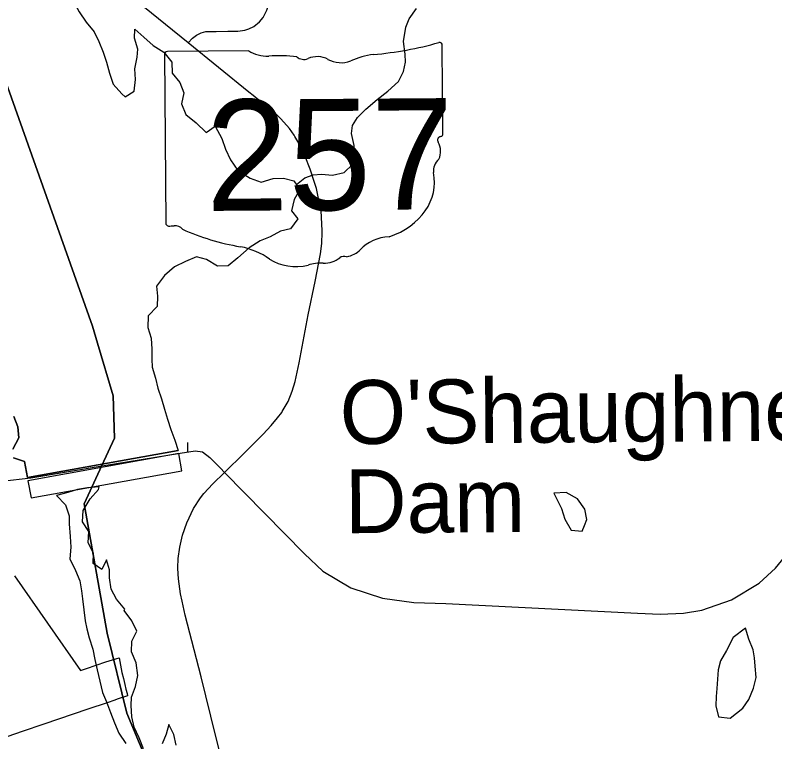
# Model space of a CAD drawing. Extents: x 114843 to 284848, y 317643 to 566895.
# Drawn here: x 170319 to 175079, y 455101 to 459652 of the extents above; entities that cross this region are included whole.
import ezdxf

# ---------------------------------------------------------------- set-up
doc = ezdxf.new("R2010")
doc.units = 0
for name, color, linetype in [('GM_X_Corporation', 7, 'Continuous'), ('GM_X_County_Road', 7, 'Continuous'), ('GM_X_Hydro', 7, 'Continuous'), ('GM_X_Hydro_Text', 7, 'Continuous'), ('GM_X_Major_Lake', 7, 'Continuous'), ('GM_X_Major_River', 7, 'Continuous'), ('GM_X_Minor_Lake', 7, 'Continuous'), ('GM_X_Minor_River', 7, 'Continuous'), ('GM_X_State_Location', 7, 'Continuous'), ('GM_X_State_Route', 7, 'Continuous'), ('GM_X_State_Shield', 7, 'Continuous'), ('GM_X_Township', 7, 'Continuous'), ('GM_X_Township_Road', 7, 'Continuous')]:
    doc.layers.add(name, color=color, linetype=linetype)

msp = doc.modelspace()

# ---------------------------------------------------------------- linework, layer by layer
at = {"layer": 'GM_X_Corporation'}
msp.add_lwpolyline([(170314, 456140.8), (170727.8, 455546.8), (170728.1, 455546.3), (170767, 455559.7), (170887.9, 455601.5), (170970.5, 455627.5), (170987.8, 455534.9), (170997.1, 455497.2), (171007.1, 455460), (171011.8, 455429.9), (171021.7, 455402.6), (171022.8, 455389.3), (170957.7, 455366.8), (170943.7, 455362), (170895.5, 455345), (170775.5, 455305.6), (170499, 455211), (170363.3, 455164.7), (170225, 455117)], dxfattribs=at)
at = {"layer": 'GM_X_County_Road'}
msp.add_lwpolyline([(168892.8, 456835.9), (169086.8, 456871.2), (169153.8, 456873), (169210.6, 456865.6), (169267.4, 456850.6), (169675.4, 456719.5), (169819.8, 456701.2), (169876.5, 456696.4), (169988.1, 456699.6), (170038.5, 456705.7), (170236.3, 456733.2), (170416.9, 456754.6), (170863.8, 456828.5), (171352.1, 456909.3), (171447.7, 456922.6), (171492.9, 456917.5), (171539.3, 456880.8), (171604.8, 456814.4), (171630.2, 456788)], dxfattribs=at)
at = {"layer": 'GM_X_Hydro'}
for p, q in [((171344.7, 456905.4), (170399.6, 456736.1)), ((171364.1, 456797.1), (171344.7, 456905.4)), ((170419, 456627.9), (171364.1, 456797.1)), ((170399.6, 456736.1), (170419, 456627.9))]:
    msp.add_line(p, q, dxfattribs=at)
at = {"layer": 'GM_X_Major_Lake'}
msp.add_line((171341.2, 456925), (170396.1, 456755.8), dxfattribs=at)
for points in [[(170431.1, 460604.1), (170469.3, 460538), (170501.6, 460472), (170471.8, 460401.8), (170463.9, 460351.6), (170474.1, 460287.5), (170508.4, 460219.5), (170560.7, 460155.5), (170591, 460095.4), (170597.1, 460045.3), (170591.3, 459983.2), (170589.4, 459931.1), (170605.7, 459863), (170647.9, 459799), (170684.2, 459736.9), (170720.5, 459672.9), (170764.8, 459608.9), (170815.1, 459546.9), (170843.4, 459486.8), (170869.6, 459420.8), (170891.9, 459356.7), (170910.1, 459288.6), (170932.4, 459220.5), (170986.7, 459158.5)], [(170986.7, 459158.5), (171007.9, 459140.1), (171064.4, 459176.1), (171072.9, 459248.2), (171069.4, 459316.3), (171084, 459388.4), (171088.4, 459438.5), (171066.9, 459508.8), (171069.4, 459564.9), (171125, 459514.3), (171184.7, 459461.7), (171250.5, 459419.1), (171300, 459356.6), (171303.5, 459288.4), (171351.1, 459230), (171376.6, 459165.6), (171362.1, 459095.6), (171387.6, 459029.2), (171453.3, 458976.6), (171516.9, 458916), (171573.2, 458957.6), (171614.7, 458879.1), (171636.2, 458812.8), (171667.7, 458746.4), (171715.2, 458679.9), (171791, 458631.2), (171860.8, 458606.6), (171935.1, 458628.1), (172001.2, 458631.6), (172065.2, 458615), (172102.8, 458560.6), (172068.2, 458496.7), (172049.7, 458426.7), (172089.3, 458376.3), (172044.8, 458314.5), (171982.6, 458299), (171916.2, 458263.4), (171854, 458237.9), (171785.6, 458194.3), (171715, 458132.7), (171654.5, 458081.1), (171586.4, 458079.6), (171518.7, 458122.3), (171454.7, 458138.8), (171386.4, 458109.3), (171318.1, 458075.7), (171255.6, 458022.1), (171205, 457954.4), (171210.5, 457892.2), (171208, 457828.1), (171153.5, 457768.4), (171150.9, 457696.2), (171170.4, 457627.9), (171175.9, 457559.7), (171175.4, 457497.6), (171177, 457447.5), (171198.5, 457377.2), (171214.1, 457314.9), (171235.6, 457248.6), (171255.1, 457184.3), (171274.6, 457122), (171294.1, 457055.7), (171319.7, 456989.3), (171341.2, 456925)], [(170305.3, 456934), (170343.2, 457004.2), (170335, 457074.4), (170310.8, 457138.4)], [(170396.1, 456755.8), (170377.8, 456856), (170309.5, 456879.9)]]:
    msp.add_lwpolyline(points, dxfattribs=at)
at = {"layer": 'GM_X_Major_River'}
msp.add_line((170396.1, 456755.8), (171341.2, 456925), dxfattribs=at)
for points in [[(170431.1, 460604.1), (170469.3, 460538), (170501.6, 460472), (170471.8, 460401.8), (170463.9, 460351.6), (170474.1, 460287.5), (170508.4, 460219.5), (170560.7, 460155.5), (170591, 460095.4), (170597.1, 460045.3), (170591.3, 459983.2), (170589.4, 459931.1), (170605.7, 459863), (170647.9, 459799), (170684.2, 459736.9), (170720.5, 459672.9), (170764.8, 459608.9), (170815.1, 459546.9), (170843.4, 459486.8), (170869.6, 459420.8), (170891.9, 459356.7), (170910.1, 459288.6), (170932.4, 459220.5), (170986.7, 459158.5)], [(170986.7, 459158.5), (171007.9, 459140.1), (171064.4, 459176.1), (171072.9, 459248.2), (171069.4, 459316.3), (171084, 459388.4), (171088.4, 459438.5), (171066.9, 459508.8), (171069.4, 459564.9), (171125, 459514.3), (171184.7, 459461.7), (171250.5, 459419.1), (171300, 459356.6), (171303.5, 459288.4), (171351.1, 459230), (171376.6, 459165.6), (171362.1, 459095.6), (171387.6, 459029.2), (171453.3, 458976.6), (171516.9, 458916), (171573.2, 458957.6), (171614.7, 458879.1), (171636.2, 458812.8), (171667.7, 458746.4), (171715.2, 458679.9), (171791, 458631.2), (171860.8, 458606.6), (171935.1, 458628.1), (172001.2, 458631.6), (172065.2, 458615), (172102.8, 458560.6), (172068.2, 458496.7), (172049.7, 458426.7), (172089.3, 458376.3), (172044.8, 458314.5), (171982.6, 458299), (171916.2, 458263.4), (171854, 458237.9), (171785.6, 458194.3), (171715, 458132.7), (171654.5, 458081.1), (171586.4, 458079.6), (171518.7, 458122.3), (171454.7, 458138.8), (171386.4, 458109.3), (171318.1, 458075.7), (171255.6, 458022.1), (171205, 457954.4), (171210.5, 457892.2), (171208, 457828.1), (171153.5, 457768.4), (171150.9, 457696.2), (171170.4, 457627.9), (171175.9, 457559.7), (171175.4, 457497.6), (171177, 457447.5), (171198.5, 457377.2), (171214.1, 457314.9), (171235.6, 457248.6), (171255.1, 457184.3), (171274.6, 457122), (171294.1, 457055.7), (171319.7, 456989.3), (171341.2, 456925)], [(170310.8, 457138.4), (170335, 457074.4), (170343.2, 457004.2), (170305.3, 456934)], [(170309.5, 456879.9), (170377.8, 456856), (170396.1, 456755.8)], [(170845.5, 456696.8), (170773.3, 456690.6), (170709.1, 456680.5), (170649, 456662.3), (170578.9, 456644), (170635.2, 456584.1), (170657.5, 456516), (170657.6, 456465.9), (170663.9, 456385.7), (170668.1, 456319.6), (170662.3, 456247.4), (170696.6, 456173.3), (170724.9, 456109.2), (170735.1, 456045.1), (170741.2, 455995), (170749.4, 455926.9), (170757.7, 455858.8), (170767.8, 455808.7), (170782, 455752.6), (170806.3, 455680.5), (170818.5, 455616.4), (170832.8, 455552.3), (170849, 455480.2), (170867.3, 455410.1), (170891.5, 455350), (170915.7, 455283.9), (170942, 455219.8), (170968.3, 455153.8), (171012.6, 455089.7)], [(171006.1, 455931.6), (170953.8, 455993.6), (170921.5, 456057.6), (170909.3, 456127.8), (170911.1, 456177.9), (170890.9, 456240), (170863, 456179.8), (170808.8, 456217.7), (170810.6, 456281.8), (170776.3, 456345.9), (170780.1, 456418.1), (170741.8, 456478.1), (170745.6, 456550.3), (170789.5, 456622.5), (170841.5, 456680.8), (170845.5, 456696.8)], [(171122.4, 455056.6), (171096.9, 455125), (171065.4, 455191.4), (171049.9, 455257.7), (171046.4, 455327.8), (171048.8, 455379.9), (171073.4, 455447.9), (171087.9, 455515.9), (171076.5, 455594.2), (171049.1, 455664.6), (171049.6, 455730.7), (171082.1, 455792.6), (171050.6, 455859), (171003, 455923.5), (171006.1, 455931.6)], [(171328.8, 455079.1), (171313.3, 455147.3), (171281.8, 455209.7), (171265.3, 455147.7), (171240.8, 455087.8)]]:
    msp.add_lwpolyline(points, dxfattribs=at)
at = {"layer": 'GM_X_Minor_Lake'}
for points in [[(173886.1, 456456.2), (173900.1, 456493.9), (173887.6, 456557.9), (173843.1, 456621.8), (173770.9, 456661.3), (173694.9, 456658.8)], [(173694.9, 456658.8), (173741.7, 456560.9), (173764.2, 456495), (173802.7, 456425.1), (173872.7, 456419.6), (173886.1, 456456.2)], [(174894.5, 455811.5), (174819, 455752.9), (174775.7, 455672.5), (174738.2, 455608.1), (174724.7, 455551.9), (174719.1, 455493.8), (174715.6, 455433.6), (174712, 455383.5), (174710.4, 455325.4), (174727, 455257.4), (174799, 455247.9), (174839.5, 455279.9)], [(174839.5, 455279.9), (174878.4, 455310.5), (174916, 455364.9), (174945.4, 455437.2), (174962.9, 455503.5), (174956.3, 455573.5), (174951.9, 455625.6), (174943.5, 455677.6), (174917, 455743.6), (174894.5, 455811.5)]]:
    msp.add_lwpolyline(points, dxfattribs=at)
at = {"layer": 'GM_X_Minor_River'}
for points in [[(172081.4, 458591.6), (172134.9, 458633.5), (172186.8, 458651.9), (172238.7, 458656.3), (172306.7, 458650.7), (172380.5, 458667.3), (172432.1, 458715.7), (172447.6, 458771.9), (172443.1, 458836), (172426.6, 458910), (172432.2, 458960.1), (172463.8, 459010.4), (172517.3, 459062.9), (172586.8, 459123.4), (172654.3, 459176), (172721.8, 459236.6), (172753.3, 459298.9), (172764.9, 459357.1), (172762.5, 459407.1), (172751.9, 459487.2), (172767.1, 459577.4), (172788.7, 459629.7), (172834.2, 459694.1)], [(171399.8, 456974.3), (171398.1, 456915.4), (171398.2, 456913.9)]]:
    msp.add_lwpolyline(points, dxfattribs=at)
at = {"layer": 'GM_X_State_Route'}
for points in [[(171809.5, 459148.5), (171783.9, 459168.8), (171402.2, 459479.2), (170888.9, 459895.5), (170834.9, 459938.9), (170817.5, 459954.2), (170801.2, 459970.7), (170786.2, 459988.3), (170759.8, 460026.4), (170738.9, 460067.8), (170730.7, 460089.4), (170724, 460111.6), (170718.8, 460134.2), (170697.1, 460524.6)], [(171934, 459051.6), (171882.2, 459090.8), (171809.5, 459148.5)], [(172072.5, 458891), (172067, 458900.2), (172037.4, 458941.2), (171983.2, 459003.3), (171938, 459048.6), (171934, 459051.6)], [(172242.7, 458292.6), (172243.2, 458303.4), (172236, 458425.3), (172216.1, 458524.2), (172207.5, 458565.2), (172193.4, 458610.6), (172167, 458686.6), (172136.9, 458765.9), (172102.9, 458839.9), (172072.5, 458891)], [(171992.6, 457168.6), (172030, 457232.4), (172055.2, 457296), (172073, 457357.1), (172099.1, 457475.1), (172154.2, 457774), (172199.3, 457983.3), (172232, 458156.2), (172240, 458222.2), (172242.7, 458292.6)], [(171630.2, 456788), (172131.2, 456277.9), (172246.5, 456168.6), (172422.5, 456064.3), (172620.6, 456000.6), (172816.3, 455972.8), (173018.5, 455967.5), (174218.4, 455906.5), (174360, 455900.8), (174506, 455906.3), (174622.6, 455925.2), (174808.6, 455989.4), (174980.8, 456094), (175083.5, 456189.1), (175188.2, 456315.6), (175239.1, 456408.1), (175305.4, 456565.8), (175338.2, 456694.1), (175366.2, 456860.5), (175458.4, 457463.2), (175484.3, 457607.1), (175516.9, 457757.9), (175583.1, 457935.8), (175631, 458018.4)], [(171630.2, 456788), (171754.6, 456909.4), (171817.6, 456971.1), (171872.2, 457026.6), (171923.3, 457081), (171963, 457130.5), (171989.9, 457164.1), (171992.6, 457168.6)], [(171337.7, 456190.6), (171339.7, 456249.1), (171350.1, 456319.1), (171368.7, 456394.7), (171394.6, 456471.5), (171437.1, 456561.2), (171480.4, 456628.7), (171500.4, 456655), (171556.7, 456717), (171630.2, 456788)], [(171365, 455981), (171355.1, 456027.4), (171341.8, 456121.6), (171337.5, 456185.3), (171337.7, 456190.6)], [(171454.9, 455620.2), (171383.7, 455893.4), (171365, 455981)], [(172785.3, 451744.5), (172762.2, 451787.7), (172544.6, 452270.4), (172423.6, 452624.8), (172267.6, 453051), (172114.7, 453480), (172037.4, 453708.8), (171899.4, 454074.1), (171677.8, 454736.5), (171574.2, 455142.8), (171484.5, 455506.8), (171454.9, 455620.2)]]:
    msp.add_lwpolyline(points, dxfattribs=at)
at = {"layer": 'GM_X_State_Shield'}
for p, q in [((172999.7, 458910), (172995.7, 459462.7)), ((171255.8, 459405.8), (171263.4, 458349.2)), ((171782.4, 459427.8), (171272.8, 459424.1)), ((172999.5, 458910.1), (172999.7, 458910))]:
    msp.add_line(p, q, dxfattribs=at)
for centre, major_axis, ratio, start_param, end_param in [((172365.6, 460872.6), (1845.4, 13.3), 0.800001, 4.814396, 5.04237), ((172976.4, 459464.9), (19.4, 0.1), 0.8, 6.141152, 7.989035), ((171275.7, 459408.2), (20.2, 0.1), 0.8, 1.712693, 3.28349), ((171902.9, 459551.3), (195.5, 1.4), 0.8, 4.042523, 4.731795), ((171972.9, 458835.9), (702, 5.1), 0.8, 1.404758, 1.657858), ((172211.8, 459298.3), (117.3, 0.8), 0.8, 0.950623, 2.079405), ((172613.7, 459111), (371.3, 2.7), 0.8, 1.699011, 2.107814), ((172128.1, 459419.8), (56.4, 0.4), 0.8, 3.836095, 5.185415), ((172361.9, 459466.9), (141.1, 1), 0.8, 4.081561, 5.145723), ((172995.5, 458869.4), (30, 0.2), 0.8, 1.883978, 3.671073), ((172979, 458907.7), (20.7, 0.1), 0.8, 5.05454, 6.418171), ((172805.2, 458798.1), (180, 1.3), 0.8, 5.934695, 6.695948), ((173070.7, 458679.2), (130.9, 0.9), 0.8, 2.387724, 3.262537), ((172485.3, 458604.6), (461.6, 3.3), 0.8, 5.101753, 6.440018), ((171283.6, 458347), (20.3, 0.1), 0.8, 3.00124, 4.508301), ((171285.9, 458455.1), (155.2, 1.1), 0.8, 4.665946, 4.897461), ((171318.8, 458288.6), (56, 0.4), 0.8, 0.519207, 1.627899), ((172018.6, 459243), (1332.7, 9.6), 0.8, 4.195995, 4.488959), ((172683.9, 458062.8), (252.8, 1.8), 0.8, 1.647645, 2.488433), ((171631.1, 457877.1), (417, 3), 0.8, 0.823519, 1.323588), ((172362.2, 458254.7), (149.1, 1.1), 0.8, 4.937069, 5.64225), ((172079.1, 458288.9), (264.6, 1.9), 0.8, 4.026481, 4.996735), ((172251.9, 458211), (141, 1), 0.8, 4.691044, 5.507374), ((172380.1, 458109.6), (39.7, 0.3), 0.8, 1.147584, 2.315152), ((172234.6, 457924.6), (217.4, 1.6), 0.8, 1.495662, 1.94098)]:
    msp.add_ellipse(centre, major_axis=major_axis, ratio=ratio, start_param=start_param, end_param=end_param, dxfattribs=at)
at = {"layer": 'GM_X_Township'}
for points in [[(170250.2, 459264.1), (170803.8, 457703.8), (170835.4, 457597.7), (170933.5, 457267.5), (170941.5, 457002.9), (170862.6, 456831.3), (170751.7, 456590.3), (170896.2, 455781.1), (171019, 455280.7), (171414.9, 454330.3), (171495.6, 453944.8), (171686.4, 453391.5), (171797.2, 453111.3), (172158.3, 452814.9), (172277.6, 452609.1), (172388.6, 452309), (172410.3, 452073.5), (172371.6, 451741.9), (171021.2, 451864.1), (170446.5, 451909.5), (169613.4, 451967.6)], [(180912.9, 451416.4), (178654.1, 451485.6), (177080.5, 451574.7), (176495.7, 451600.3), (175244.6, 451642.6), (172784.1, 451747.3), (172371.6, 451741.9), (172410.3, 452073.5), (172388.6, 452309), (172277.6, 452609.1), (172158.3, 452814.9), (171797.2, 453111.3), (171686.4, 453391.5), (171495.6, 453944.8), (171414.9, 454330.3), (171019, 455280.7), (170896.2, 455781.1), (170751.7, 456590.3), (170862.6, 456831.3), (170941.5, 457002.9), (170933.5, 457267.5), (170835.4, 457597.7), (170803.8, 457703.8), (170250.2, 459264.1)]]:
    msp.add_lwpolyline(points, dxfattribs=at)
at = {"layer": 'GM_X_Township_Road'}
msp.add_lwpolyline([(171402.2, 459479.2), (171430.6, 459508.2), (171455.5, 459527.3), (171483.7, 459540.9), (171514.1, 459548.6), (171579.1, 459550.6), (171652.6, 459551.3), (171714.3, 459550.8), (171758.4, 459556.9), (171783.7, 459565.5), (171815.3, 459581.9), (171850.1, 459609.6), (171872.7, 459637.2), (171896, 459682.7), (171918.4, 459753.1), (171945.3, 459840.1), (171953.4, 459873.5), (171964.8, 459941.4), (171969.7, 459998.3), (171969.9, 460122.1), (171978.5, 460457.7)], dxfattribs=at)

# ---------------------------------------------------------------- texts
at = {"layer": 'GM_X_Hydro_Text'}
for s, height, rotation, p in [("O'Shaughnessy", 400.009, 0.4181, (172354.3, 456964.9)), ('Dam', 400.01, 0.4185, (172386.9, 456406.7))]:
    msp.add_text(s, height=height, rotation=rotation, dxfattribs=at).set_placement(p)
at = {"layer": 'GM_X_State_Location'}
for s, p in [('s', (172110.7, 458813.4)), ('r', (172110.6, 458813.4)), ('257', (171758.2, 458738.1))]:
    msp.add_text(s, height=1, rotation=0.4127, dxfattribs=at).set_placement(p)
at = {"layer": 'GM_X_State_Shield'}
msp.add_text('257', height=696.1, rotation=0.4127, dxfattribs=at).set_placement((171515.5, 458425.5))

doc.saveas('drawing.dxf')
